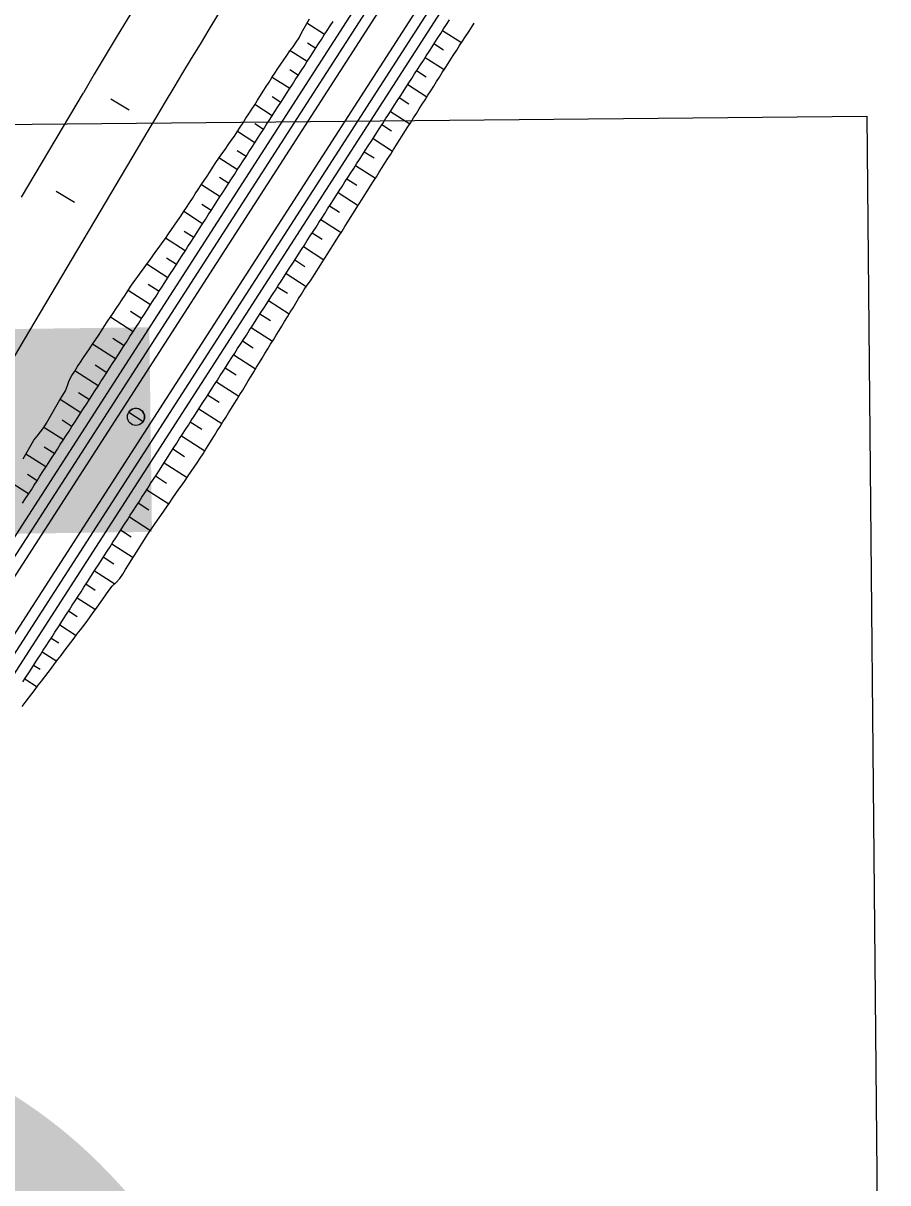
# Model space of a CAD drawing. Extents: x 6503541 to 6503743, y 5888004 to 5888145.
# Drawn here: x 6503692.386 to 6503694.323, y 5888097.244 to 5888099.842 of the extents above; entities that cross this region are included whole.
import ezdxf

# ---------------------------------------------------------------- set-up
doc = ezdxf.new("R2010")
doc.units = 0
doc.layers.add('12', color=7, linetype='Continuous')
doc.layers.add('tabela', color=7, linetype='Continuous')

msp = doc.modelspace()

# ---------------------------------------------------------------- linework, layer by layer
at = {"layer": '12'}
for p, q in [((6503691.971, 5888098.0758), (6503693.4876, 5888100.4308)), ((6503691.9912, 5888098.0628), (6503693.5078, 5888100.4178)), ((6503692.0113, 5888098.0498), (6503693.528, 5888100.4048)), ((6503692.0699, 5888098.0122), (6503693.5865, 5888100.3671)), ((6503692.09, 5888097.9992), (6503693.6067, 5888100.3541)), ((6503692.1102, 5888097.9862), (6503693.6268, 5888100.3411)), ((6503693.0609, 5888099.8161), (6503693.0216, 5888099.8415)), ((6503693.3256, 5888099.8255), (6503693.368, 5888099.7982)), ((6503693.0228, 5888099.7979), (6503693.0414, 5888099.7859)), ((6503693.3272, 5888099.7817), (6503693.3061, 5888099.7953)), ((6503693.0219, 5888099.7556), (6503692.9841, 5888099.78)), ((6503693.2866, 5888099.765), (6503693.3291, 5888099.7377)), ((6503692.983, 5888099.7378), (6503693.0024, 5888099.7253)), ((6503693.2885, 5888099.721), (6503693.2671, 5888099.7347)), ((6503692.983, 5888099.6951), (6503692.9438, 5888099.7203)), ((6503693.2476, 5888099.7045), (6503693.2905, 5888099.6769)), ((6503692.3825, 5888099.4517), (6503692.5211, 5888099.686)), ((6503692.944, 5888099.6345), (6503692.9049, 5888099.6597)), ((6503692.9439, 5888099.6774), (6503692.9635, 5888099.6648)), ((6503693.2497, 5888099.6603), (6503693.2281, 5888099.6742)), ((6503693.2087, 5888099.6439), (6503693.2519, 5888099.6161)), ((6503692.3893, 5888099.1332), (6503692.6657, 5888099.6005)), ((6503692.905, 5888099.6168), (6503692.9245, 5888099.6043)), ((6503693.2109, 5888099.5997), (6503693.1892, 5888099.6137)), ((6503692.905, 5888099.574), (6503692.866, 5888099.5991)), ((6503693.1697, 5888099.5834), (6503693.2134, 5888099.5553)), ((6503692.8656, 5888099.5565), (6503692.8855, 5888099.5437)), ((6503693.1722, 5888099.539), (6503693.1502, 5888099.5531)), ((6503692.866, 5888099.5135), (6503692.8247, 5888099.5401)), ((6503693.1307, 5888099.5229), (6503693.1749, 5888099.4944)), ((6503692.8257, 5888099.4966), (6503692.8465, 5888099.4832)), ((6503692.827, 5888099.4529), (6503692.7852, 5888099.4798)), ((6503693.1335, 5888099.4783), (6503693.1112, 5888099.4926)), ((6503693.0917, 5888099.4623), (6503693.1365, 5888099.4335)), ((6503692.788, 5888099.3924), (6503692.7458, 5888099.4196)), ((6503692.7865, 5888099.4362), (6503692.8075, 5888099.4227)), ((6503693.0947, 5888099.4176), (6503693.0722, 5888099.4321)), ((6503693.0527, 5888099.4018), (6503693.098, 5888099.3726)), ((6503692.747, 5888099.376), (6503692.7685, 5888099.3621)), ((6503693.056, 5888099.3569), (6503693.0332, 5888099.3715)), ((6503692.749, 5888099.3319), (6503692.705, 5888099.3602)), ((6503693.0137, 5888099.3413), (6503693.0596, 5888099.3117)), ((6503692.7068, 5888099.3163), (6503692.7296, 5888099.3016)), ((6503692.7101, 5888099.2713), (6503692.6628, 5888099.3017)), ((6503693.0173, 5888099.2961), (6503692.9942, 5888099.311)), ((6503692.9748, 5888099.2807), (6503693.0199, 5888099.2517)), ((6503692.6711, 5888099.2108), (6503692.6212, 5888099.2429)), ((6503692.6661, 5888099.2568), (6503692.6906, 5888099.2411)), ((6503692.9781, 5888099.2358), (6503692.9553, 5888099.2505)), ((6503692.9358, 5888099.2202), (6503692.982, 5888099.1904)), ((6503692.6265, 5888099.1967), (6503692.6516, 5888099.1805)), ((6503692.9397, 5888099.1748), (6503692.9163, 5888099.1899)), ((6503692.6321, 5888099.1503), (6503692.5814, 5888099.1829)), ((6503692.8968, 5888099.1597), (6503692.9444, 5888099.129)), ((6503692.0897, 5888098.6267), (6503692.3893, 5888099.1332)), ((6503692.5871, 5888099.1364), (6503692.6126, 5888099.12)), ((6503692.5931, 5888099.0897), (6503692.5416, 5888099.1229)), ((6503692.9014, 5888099.1139), (6503692.8773, 5888099.1294)), ((6503692.8578, 5888099.0991), (6503692.9067, 5888099.0676)), ((6503692.5541, 5888099.0292), (6503692.5018, 5888099.0629)), ((6503692.5477, 5888099.0762), (6503692.5736, 5888099.0595)), ((6503692.8631, 5888099.0529), (6503692.8383, 5888099.0689)), ((6503692.8188, 5888099.0386), (6503692.8694, 5888099.006)), ((6503692.5101, 5888099.0147), (6503692.5346, 5888098.9989)), ((6503692.8248, 5888098.9919), (6503692.7993, 5888099.0083)), ((6503692.5151, 5888098.9687), (6503692.4688, 5888098.9985)), ((6503692.7798, 5888098.9781), (6503692.8312, 5888098.945)), ((6503692.4732, 5888098.9529), (6503692.4957, 5888098.9384)), ((6503692.4762, 5888098.9081), (6503692.4327, 5888098.9361)), ((6503692.7862, 5888098.9311), (6503692.7603, 5888098.9478)), ((6503692.7408, 5888098.9175), (6503692.7931, 5888098.8839)), ((6503692.4372, 5888098.8476), (6503692.3923, 5888098.8765)), ((6503692.4335, 5888098.8928), (6503692.4567, 5888098.8779)), ((6503692.7476, 5888098.8704), (6503692.7214, 5888098.8873)), ((6503692.7019, 5888098.857), (6503692.7532, 5888098.824)), ((6503692.396, 5888098.8313), (6503692.4177, 5888098.8173)), ((6503692.7075, 5888098.8105), (6503692.6824, 5888098.8267)), ((6503692.3982, 5888098.7871), (6503692.3545, 5888098.8152)), ((6503692.6629, 5888098.7965), (6503692.7122, 5888098.7647)), ((6503692.6675, 5888098.7506), (6503692.6434, 5888098.7662)), ((6503692.6239, 5888098.7359), (6503692.6712, 5888098.7055)), ((6503692.628, 5888098.6905), (6503692.6044, 5888098.7057)), ((6503692.5849, 5888098.6754), (6503692.6325, 5888098.6448)), ((6503692.5894, 5888098.6297), (6503692.5654, 5888098.6451)), ((6503692.5459, 5888098.6149), (6503692.5914, 5888098.5856)), ((6503692.5476, 5888098.571), (6503692.5264, 5888098.5846)), ((6503692.5069, 5888098.5543), (6503692.5478, 5888098.528)), ((6503692.5071, 5888098.5114), (6503692.4875, 5888098.5241)), ((6503692.468, 5888098.4938), (6503692.5049, 5888098.47)), ((6503692.4658, 5888098.4524), (6503692.4485, 5888098.4635)), ((6503692.429, 5888098.4333), (6503692.4612, 5888098.4125)), ((6503692.4244, 5888098.3934), (6503692.4095, 5888098.403)), ((6503692.39, 5888098.3727), (6503692.4175, 5888098.355))]:
    msp.add_line(p, q, dxfattribs=at)
for points in [[(6503692.3836, 5888098.3105), (6503692.3909, 5888098.32), (6503692.3981, 5888098.3296), (6503692.4054, 5888098.3392), (6503692.4127, 5888098.3488), (6503692.42, 5888098.3584), (6503692.4273, 5888098.3679), (6503692.4346, 5888098.3775), (6503692.4419, 5888098.3871), (6503692.4492, 5888098.3967), (6503692.4564, 5888098.4063), (6503692.4637, 5888098.4158), (6503692.471, 5888098.4254), (6503692.4783, 5888098.435), (6503692.4856, 5888098.4446), (6503692.4929, 5888098.4542), (6503692.5002, 5888098.4637), (6503692.5074, 5888098.4733), (6503692.5147, 5888098.4829), (6503692.522, 5888098.4925), (6503692.5292, 5888098.5021), (6503692.5362, 5888098.5119), (6503692.5432, 5888098.5217), (6503692.5502, 5888098.5314), (6503692.5572, 5888098.5412), (6503692.5642, 5888098.551), (6503692.5712, 5888098.5607), (6503692.5782, 5888098.5705), (6503692.5852, 5888098.5803), (6503692.5947, 5888098.5884), (6503692.6029, 5888098.5974), (6503692.6093, 5888098.6076), (6503692.6156, 5888098.6178), (6503692.622, 5888098.6279), (6503692.6283, 5888098.6381), (6503692.6347, 5888098.6483), (6503692.6411, 5888098.6585), (6503692.6474, 5888098.6686), (6503692.6538, 5888098.6788), (6503692.6601, 5888098.689), (6503692.6667, 5888098.699), (6503692.6736, 5888098.7089), (6503692.6804, 5888098.7188), (6503692.6872, 5888098.7286), (6503692.6941, 5888098.7385), (6503692.7009, 5888098.7484), (6503692.7078, 5888098.7582), (6503692.7146, 5888098.7681), (6503692.7214, 5888098.778), (6503692.7283, 5888098.7879), (6503692.7351, 5888098.7978), (6503692.7419, 5888098.8076), (6503692.7487, 5888098.8175), (6503692.7555, 5888098.8274), (6503692.7624, 5888098.8373), (6503692.7693, 5888098.8471), (6503692.7761, 5888098.8569), (6503692.7826, 5888098.8671), (6503692.7889, 5888098.8773), (6503692.7953, 5888098.8874), (6503692.8016, 5888098.8976), (6503692.808, 5888098.9078), (6503692.8144, 5888098.918), (6503692.8207, 5888098.9281), (6503692.8271, 5888098.9383), (6503692.8334, 5888098.9485), (6503692.8398, 5888098.9587), (6503692.8462, 5888098.9688), (6503692.8525, 5888098.979), (6503692.8589, 5888098.9892), (6503692.8653, 5888098.9994), (6503692.8716, 5888099.0096), (6503692.878, 5888099.0197), (6503692.8838, 5888099.0302), (6503692.8901, 5888099.0405), (6503692.8964, 5888099.0507), (6503692.9026, 5888099.0609), (6503692.9089, 5888099.0712), (6503692.9152, 5888099.0814), (6503692.9215, 5888099.0916), (6503692.9277, 5888099.1019), (6503692.934, 5888099.1121), (6503692.9403, 5888099.1223), (6503692.9466, 5888099.1326), (6503692.9528, 5888099.1428), (6503692.9591, 5888099.153), (6503692.9654, 5888099.1633), (6503692.9717, 5888099.1735), (6503692.9779, 5888099.1837), (6503692.9842, 5888099.194), (6503692.9905, 5888099.2042), (6503692.9968, 5888099.2144), (6503693.003, 5888099.2247), (6503693.0093, 5888099.2349), (6503693.0156, 5888099.2451), (6503693.0222, 5888099.2551), (6503693.0293, 5888099.2648), (6503693.0362, 5888099.2747), (6503693.0426, 5888099.2848), (6503693.049, 5888099.295), (6503693.0554, 5888099.3051), (6503693.0618, 5888099.3153), (6503693.0682, 5888099.3254), (6503693.0746, 5888099.3356), (6503693.081, 5888099.3457), (6503693.0874, 5888099.3558), (6503693.0938, 5888099.366), (6503693.1003, 5888099.3761), (6503693.1067, 5888099.3863), (6503693.1131, 5888099.3964), (6503693.1195, 5888099.4066), (6503693.1259, 5888099.4167), (6503693.1323, 5888099.4269), (6503693.1387, 5888099.437), (6503693.1451, 5888099.4472), (6503693.1515, 5888099.4573), (6503693.1579, 5888099.4675), (6503693.1643, 5888099.4776), (6503693.1707, 5888099.4877), (6503693.1772, 5888099.4979), (6503693.1836, 5888099.508), (6503693.19, 5888099.5182), (6503693.1964, 5888099.5283), (6503693.2028, 5888099.5385), (6503693.2092, 5888099.5486), (6503693.2156, 5888099.5588), (6503693.222, 5888099.5689), (6503693.2284, 5888099.579), (6503693.2349, 5888099.5892), (6503693.2413, 5888099.5993), (6503693.2477, 5888099.6094), (6503693.2542, 5888099.6196), (6503693.2606, 5888099.6297), (6503693.267, 5888099.6398), (6503693.2734, 5888099.65), (6503693.2799, 5888099.6601), (6503693.2863, 5888099.6702), (6503693.2927, 5888099.6804), (6503693.2992, 5888099.6905), (6503693.3056, 5888099.7006), (6503693.312, 5888099.7108), (6503693.3185, 5888099.7209), (6503693.3249, 5888099.731), (6503693.3313, 5888099.7412), (6503693.3377, 5888099.7513), (6503693.3442, 5888099.7614), (6503693.3506, 5888099.7716), (6503693.3571, 5888099.7816), (6503693.3637, 5888099.7917), (6503693.3703, 5888099.8017), (6503693.3769, 5888099.8117), (6503693.3835, 5888099.8218), (6503693.39, 5888099.8318), (6503693.3963, 5888099.842)], [(6503692.3849, 5888098.7664), (6503692.3914, 5888098.7765), (6503692.3979, 5888098.7865), (6503692.4044, 5888098.7966), (6503692.4109, 5888098.8067), (6503692.4174, 5888098.8168), (6503692.4238, 5888098.8269), (6503692.4303, 5888098.837), (6503692.4368, 5888098.8471), (6503692.4433, 5888098.8572), (6503692.4498, 5888098.8673), (6503692.4563, 5888098.8773), (6503692.4628, 5888098.8874), (6503692.4693, 5888098.8975), (6503692.4758, 5888098.9076), (6503692.4823, 5888098.9177), (6503692.4888, 5888098.9278), (6503692.4953, 5888098.9379), (6503692.5018, 5888098.948), (6503692.5083, 5888098.9581), (6503692.5148, 5888098.9681), (6503692.5213, 5888098.9782), (6503692.5278, 5888098.9883), (6503692.5343, 5888098.9984), (6503692.5408, 5888099.0085), (6503692.5473, 5888099.0186), (6503692.5538, 5888099.0287), (6503692.5603, 5888099.0388), (6503692.5668, 5888099.0489), (6503692.5733, 5888099.0589), (6503692.5798, 5888099.069), (6503692.5863, 5888099.0791), (6503692.5928, 5888099.0892), (6503692.5993, 5888099.0993), (6503692.6058, 5888099.1094), (6503692.6123, 5888099.1195), (6503692.6188, 5888099.1296), (6503692.6253, 5888099.1397), (6503692.6318, 5888099.1497), (6503692.6383, 5888099.1598), (6503692.6448, 5888099.1699), (6503692.6513, 5888099.18), (6503692.6578, 5888099.1901), (6503692.6643, 5888099.2002), (6503692.6707, 5888099.2103), (6503692.6772, 5888099.2204), (6503692.6837, 5888099.2305), (6503692.6902, 5888099.2405), (6503692.6967, 5888099.2506), (6503692.7032, 5888099.2607), (6503692.7097, 5888099.2708), (6503692.7162, 5888099.2809), (6503692.7227, 5888099.291), (6503692.7292, 5888099.3011), (6503692.7357, 5888099.3112), (6503692.7422, 5888099.3213), (6503692.7487, 5888099.3313), (6503692.7552, 5888099.3414), (6503692.7617, 5888099.3515), (6503692.7682, 5888099.3616), (6503692.7747, 5888099.3717), (6503692.7812, 5888099.3818), (6503692.7877, 5888099.3919), (6503692.7942, 5888099.402), (6503692.8007, 5888099.4121), (6503692.8072, 5888099.4221), (6503692.8137, 5888099.4322), (6503692.8202, 5888099.4423), (6503692.8267, 5888099.4524), (6503692.8332, 5888099.4625), (6503692.8397, 5888099.4726), (6503692.8462, 5888099.4827), (6503692.8527, 5888099.4928), (6503692.8592, 5888099.5029), (6503692.8657, 5888099.5129), (6503692.8722, 5888099.523), (6503692.8787, 5888099.5331), (6503692.8852, 5888099.5432), (6503692.8917, 5888099.5533), (6503692.8982, 5888099.5634), (6503692.9047, 5888099.5735), (6503692.9112, 5888099.5836), (6503692.9176, 5888099.5937), (6503692.9241, 5888099.6037), (6503692.9306, 5888099.6138), (6503692.9371, 5888099.6239), (6503692.9436, 5888099.634), (6503692.9501, 5888099.6441), (6503692.9566, 5888099.6542), (6503692.9631, 5888099.6643), (6503692.9696, 5888099.6744), (6503692.9761, 5888099.6845), (6503692.9826, 5888099.6945), (6503692.9891, 5888099.7046), (6503692.9956, 5888099.7147), (6503693.0021, 5888099.7248), (6503693.0086, 5888099.7349), (6503693.0151, 5888099.745), (6503693.0216, 5888099.7551), (6503693.0281, 5888099.7652), (6503693.0346, 5888099.7753), (6503693.0411, 5888099.7853), (6503693.0476, 5888099.7954), (6503693.0541, 5888099.8055), (6503693.0606, 5888099.8156), (6503693.0671, 5888099.8257), (6503693.0736, 5888099.8358), (6503693.0801, 5888099.8459)], [(6503692.3857, 5888098.3662), (6503692.3922, 5888098.3762), (6503692.3987, 5888098.3863), (6503692.4052, 5888098.3964), (6503692.4117, 5888098.4065), (6503692.4182, 5888098.4166), (6503692.4247, 5888098.4267), (6503692.4312, 5888098.4368), (6503692.4377, 5888098.4469), (6503692.4442, 5888098.457), (6503692.4507, 5888098.467), (6503692.4572, 5888098.4771), (6503692.4637, 5888098.4872), (6503692.4702, 5888098.4973), (6503692.4767, 5888098.5074), (6503692.4832, 5888098.5175), (6503692.4897, 5888098.5276), (6503692.4962, 5888098.5377), (6503692.5027, 5888098.5478), (6503692.5092, 5888098.5578), (6503692.5157, 5888098.5679), (6503692.5222, 5888098.578), (6503692.5287, 5888098.5881), (6503692.5352, 5888098.5982), (6503692.5417, 5888098.6083), (6503692.5482, 5888098.6184), (6503692.5547, 5888098.6285), (6503692.5612, 5888098.6386), (6503692.5677, 5888098.6486), (6503692.5742, 5888098.6587), (6503692.5807, 5888098.6688), (6503692.5872, 5888098.6789), (6503692.5937, 5888098.689), (6503692.6002, 5888098.6991), (6503692.6067, 5888098.7092), (6503692.6132, 5888098.7193), (6503692.6196, 5888098.7294), (6503692.6261, 5888098.7394), (6503692.6326, 5888098.7495), (6503692.6391, 5888098.7596), (6503692.6456, 5888098.7697), (6503692.6521, 5888098.7798), (6503692.6586, 5888098.7899), (6503692.6651, 5888098.8), (6503692.6716, 5888098.8101), (6503692.6781, 5888098.8202), (6503692.6846, 5888098.8302), (6503692.6911, 5888098.8403), (6503692.6976, 5888098.8504), (6503692.7041, 5888098.8605), (6503692.7106, 5888098.8706), (6503692.7171, 5888098.8807), (6503692.7236, 5888098.8908), (6503692.7301, 5888098.9009), (6503692.7366, 5888098.911), (6503692.7431, 5888098.921), (6503692.7496, 5888098.9311), (6503692.7561, 5888098.9412), (6503692.7626, 5888098.9513), (6503692.7691, 5888098.9614), (6503692.7756, 5888098.9715), (6503692.7821, 5888098.9816), (6503692.7886, 5888098.9917), (6503692.7951, 5888099.0018), (6503692.8016, 5888099.0118), (6503692.8081, 5888099.0219), (6503692.8146, 5888099.032), (6503692.8211, 5888099.0421), (6503692.8276, 5888099.0522), (6503692.8341, 5888099.0623), (6503692.8406, 5888099.0724), (6503692.8471, 5888099.0825), (6503692.8536, 5888099.0926), (6503692.8601, 5888099.1026), (6503692.8665, 5888099.1127), (6503692.873, 5888099.1228), (6503692.8795, 5888099.1329), (6503692.886, 5888099.143), (6503692.8925, 5888099.1531), (6503692.899, 5888099.1632), (6503692.9055, 5888099.1733), (6503692.912, 5888099.1834), (6503692.9185, 5888099.1934), (6503692.925, 5888099.2035), (6503692.9315, 5888099.2136), (6503692.938, 5888099.2237), (6503692.9445, 5888099.2338), (6503692.951, 5888099.2439), (6503692.9575, 5888099.254), (6503692.964, 5888099.2641), (6503692.9705, 5888099.2742), (6503692.977, 5888099.2842), (6503692.9835, 5888099.2943), (6503692.99, 5888099.3044), (6503692.9965, 5888099.3145), (6503693.003, 5888099.3246), (6503693.0095, 5888099.3347), (6503693.016, 5888099.3448), (6503693.0225, 5888099.3549), (6503693.029, 5888099.365), (6503693.0355, 5888099.375), (6503693.042, 5888099.3851), (6503693.0485, 5888099.3952), (6503693.055, 5888099.4053), (6503693.0615, 5888099.4154), (6503693.068, 5888099.4255), (6503693.0745, 5888099.4356), (6503693.081, 5888099.4457), (6503693.0875, 5888099.4557), (6503693.094, 5888099.4658), (6503693.1005, 5888099.4759), (6503693.1069, 5888099.486), (6503693.1134, 5888099.4961), (6503693.1199, 5888099.5062), (6503693.1264, 5888099.5163), (6503693.1329, 5888099.5264), (6503693.1394, 5888099.5365), (6503693.1459, 5888099.5465), (6503693.1524, 5888099.5566), (6503693.1589, 5888099.5667), (6503693.1654, 5888099.5768), (6503693.1719, 5888099.5869), (6503693.1784, 5888099.597), (6503693.1849, 5888099.6071), (6503693.1914, 5888099.6172), (6503693.1979, 5888099.6273), (6503693.2044, 5888099.6373), (6503693.2109, 5888099.6474), (6503693.2174, 5888099.6575), (6503693.2239, 5888099.6676), (6503693.2304, 5888099.6777), (6503693.2369, 5888099.6878), (6503693.2434, 5888099.6979), (6503693.2499, 5888099.708), (6503693.2564, 5888099.7181), (6503693.2629, 5888099.7281), (6503693.2694, 5888099.7382), (6503693.2759, 5888099.7483), (6503693.2824, 5888099.7584), (6503693.2889, 5888099.7685), (6503693.2954, 5888099.7786), (6503693.3019, 5888099.7887), (6503693.3084, 5888099.7988), (6503693.3149, 5888099.8089), (6503693.3214, 5888099.8189), (6503693.3279, 5888099.829), (6503693.3344, 5888099.8391), (6503693.3409, 5888099.8492)], [(6503692.386, 5888098.8656), (6503692.392, 5888098.876), (6503692.3979, 5888098.8864), (6503692.4039, 5888098.8969), (6503692.4099, 5888098.9073), (6503692.4173, 5888098.9167), (6503692.4249, 5888098.9261), (6503692.4324, 5888098.9356), (6503692.4384, 5888098.946), (6503692.4444, 5888098.9564), (6503692.4504, 5888098.9668), (6503692.4564, 5888098.9772), (6503692.4624, 5888098.9876), (6503692.4684, 5888098.998), (6503692.4747, 5888099.0082), (6503692.4811, 5888099.0184), (6503692.4854, 5888099.0299), (6503692.4895, 5888099.0415), (6503692.4948, 5888099.0524), (6503692.5015, 5888099.0624), (6503692.5081, 5888099.0724), (6503692.5147, 5888099.0824), (6503692.5214, 5888099.0924), (6503692.528, 5888099.1024), (6503692.5346, 5888099.1124), (6503692.5413, 5888099.1224), (6503692.5479, 5888099.1324), (6503692.5545, 5888099.1424), (6503692.5612, 5888099.1524), (6503692.5678, 5888099.1624), (6503692.5744, 5888099.1724), (6503692.5811, 5888099.1824), (6503692.5877, 5888099.1924), (6503692.5943, 5888099.2024), (6503692.601, 5888099.2124), (6503692.6076, 5888099.2224), (6503692.6142, 5888099.2324), (6503692.6209, 5888099.2424), (6503692.6275, 5888099.2524), (6503692.6343, 5888099.2623), (6503692.6413, 5888099.272), (6503692.6484, 5888099.2818), (6503692.6554, 5888099.2915), (6503692.6625, 5888099.3012), (6503692.6695, 5888099.311), (6503692.6766, 5888099.3207), (6503692.6836, 5888099.3304), (6503692.6907, 5888099.3402), (6503692.6977, 5888099.3499), (6503692.7047, 5888099.3597), (6503692.7115, 5888099.3696), (6503692.7184, 5888099.3794), (6503692.7252, 5888099.3893), (6503692.732, 5888099.3992), (6503692.7389, 5888099.4091), (6503692.7455, 5888099.4191), (6503692.7521, 5888099.4291), (6503692.7586, 5888099.4391), (6503692.7652, 5888099.4492), (6503692.7717, 5888099.4592), (6503692.7783, 5888099.4693), (6503692.7849, 5888099.4793), (6503692.7914, 5888099.4894), (6503692.798, 5888099.4994), (6503692.8046, 5888099.5095), (6503692.8111, 5888099.5195), (6503692.8177, 5888099.5296), (6503692.8243, 5888099.5396), (6503692.8313, 5888099.5493), (6503692.8383, 5888099.5591), (6503692.8453, 5888099.5689), (6503692.8523, 5888099.5786), (6503692.8592, 5888099.5885), (6503692.8657, 5888099.5986), (6503692.8722, 5888099.6087), (6503692.8786, 5888099.6188), (6503692.8851, 5888099.6289), (6503692.8916, 5888099.639), (6503692.8981, 5888099.6491), (6503692.9046, 5888099.6592), (6503692.911, 5888099.6693), (6503692.9175, 5888099.6794), (6503692.924, 5888099.6895), (6503692.9305, 5888099.6996), (6503692.937, 5888099.7097), (6503692.9434, 5888099.7198), (6503692.9499, 5888099.7299), (6503692.9564, 5888099.74), (6503692.9633, 5888099.7498), (6503692.9701, 5888099.7597), (6503692.9769, 5888099.7696), (6503692.9837, 5888099.7795), (6503692.9911, 5888099.789), (6503692.9977, 5888099.799), (6503693.0039, 5888099.8093), (6503693.0097, 5888099.8199), (6503693.0155, 5888099.8304), (6503693.0213, 5888099.8409), (6503693.0271, 5888099.8515)], [(6503692.6235, 5888099.647), (6503692.5822, 5888099.6715)], [(6503692.5013, 5888099.4404), (6503692.46, 5888099.4649)], [(6503692.6226, 5888098.9701), (6503692.6548, 5888098.9493)]]:
    msp.add_lwpolyline(points, dxfattribs=at)
msp.add_circle((6503692.6387, 5888098.9597), 0.0192, dxfattribs=at)
for centre, radius, start, end in [((6503709.1196, 5888089.8697), 19.116, 142.15103, 149.40016), ((6503709.1196, 5888089.8697), 19.284, 144.84757, 149.40016), ((6503692.6387, 5888098.9597), 0.0192, 22.7707, 147.218), ((6503692.6387, 5888098.9597), 0.0192, 327.218, 22.7707)]:
    msp.add_arc(centre, radius, start, end, dxfattribs=at)
at = {"layer": 'tabela'}
for p, q in [((6503687.0403, 5888099.5657), (6503694.2758, 5888099.6333)), ((6503687.0403, 5888099.5657), (6503694.2758, 5888099.6333)), ((6503694.2758, 5888099.6333), (6503694.3226, 5888094.6132)), ((6503694.2758, 5888099.6333), (6503694.3226, 5888094.6132))]:
    msp.add_line(p, q, dxfattribs=at)

# ---------------------------------------------------------------- texts
at = {"layer": '12'}
msp.add_text('15', height=4.22297, rotation=0.7393, dxfattribs=at).set_placement((6503686.9056, 5888094.8628))

doc.saveas('drawing.dxf')
